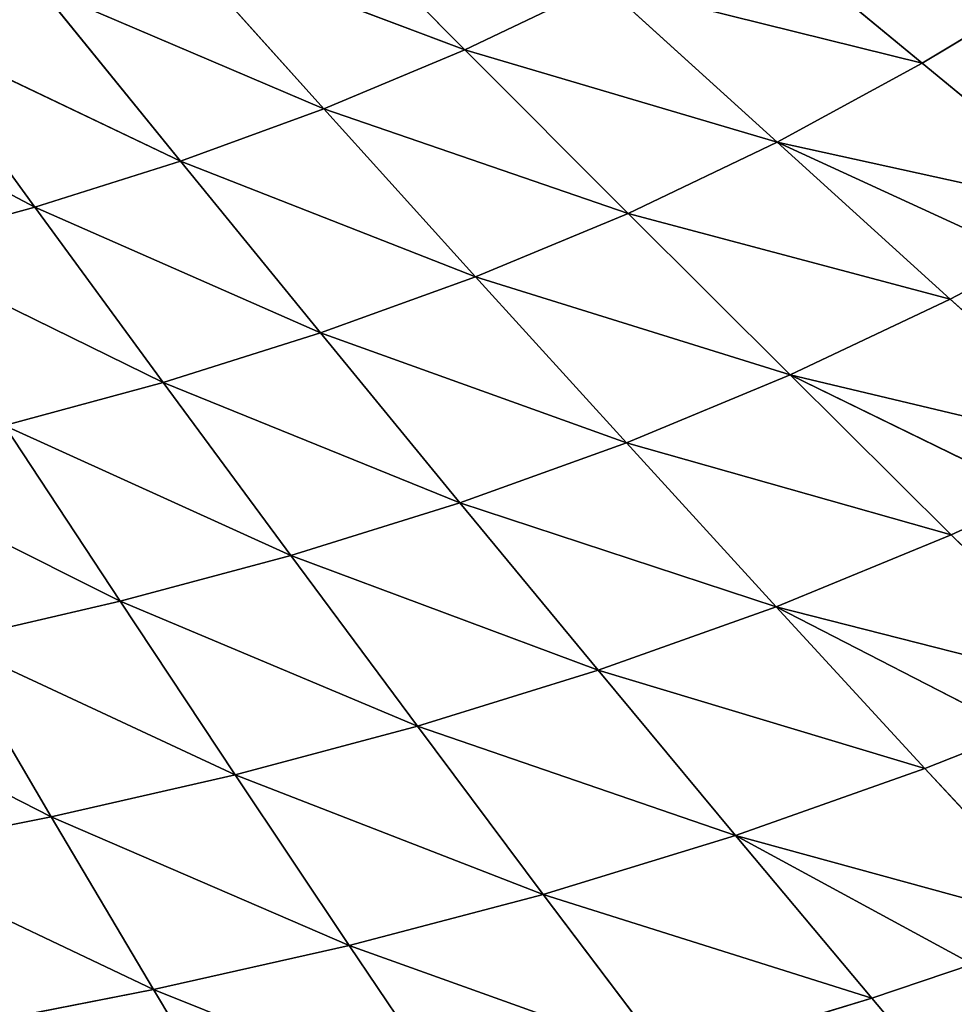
# Model space of a CAD drawing. Extents: x 0 to 605, y 0 to 400.
# Tile 750 of 1056: x 359 to 392, y 92 to 127. Entities that reach past the tile are written whole.
import ezdxf

# ---------------------------------------------------------------- set-up
doc = ezdxf.new("R2010")
doc.units = 0
doc.header["$LTSCALE"] = 25.4
doc.layers.get('0').update_dxf_attribs({"linetype": 'CONTINUOUS'})

# ---------------------------------------------------------------- blocks, each defined once
blk = doc.blocks.new('ATLANTA610_-_S_STL')
at = {"color": 0}
for p, q in [((389.337, 35.752, 307.848), (394.166, 37.609, 313.573)), ((389.337, 35.752, 307.848), (394.166, 37.609, 313.573)), ((367.291, 36.355, 313.611), (363.661, 34.631, 307.535)), ((367.291, 36.355, 313.611), (363.661, 34.631, 307.535)), ((374.7, 36.146, 311.963), (363.661, 34.631, 307.535)), ((374.7, 36.146, 311.963), (363.661, 34.631, 307.535)), ((370.652, 34.453, 305.956), (374.7, 36.146, 311.963)), ((370.652, 34.453, 305.956), (374.7, 36.146, 311.963)), ((382.057, 35.945, 310.053), (370.652, 34.453, 305.956)), ((382.057, 35.945, 310.053), (370.652, 34.453, 305.956)), ((382.057, 35.945, 310.053), (377.595, 34.282, 304.129)), ((382.057, 35.945, 310.053), (377.595, 34.282, 304.129)), ((382.057, 35.945, 310.053), (389.337, 35.752, 307.848)), ((382.057, 35.945, 310.053), (389.337, 35.752, 307.848)), ((377.595, 34.282, 304.129), (389.337, 35.752, 307.848)), ((377.595, 34.282, 304.129), (389.337, 35.752, 307.848)), ((389.337, 35.752, 307.848), (384.465, 34.118, 302.027)), ((389.337, 35.752, 307.848), (384.465, 34.118, 302.027)), ((384.465, 34.118, 302.027), (392.94, 35.659, 306.627)), ((384.465, 34.118, 302.027), (392.94, 35.659, 306.627)), ((389.337, 35.752, 307.848), (392.94, 35.659, 306.627)), ((389.337, 35.752, 307.848), (392.94, 35.659, 306.627)), ((391.24, 33.961, 299.624), (396.515, 35.569, 305.324)), ((391.24, 33.961, 299.624), (396.515, 35.569, 305.324)), ((353.417, 33.272, 302.667), (363.661, 34.631, 307.535)), ((353.417, 33.272, 302.667), (363.661, 34.631, 307.535)), ((356.655, 34.815, 308.908), (363.661, 34.631, 307.535)), ((356.655, 34.815, 308.908), (363.661, 34.631, 307.535)), ((363.661, 34.631, 307.535), (360.002, 33.117, 301.354)), ((363.661, 34.631, 307.535), (360.002, 33.117, 301.354)), ((370.652, 34.453, 305.956), (363.661, 34.631, 307.535)), ((370.652, 34.453, 305.956), (363.661, 34.631, 307.535)), ((370.652, 34.453, 305.956), (360.002, 33.117, 301.354)), ((370.652, 34.453, 305.956), (360.002, 33.117, 301.354)), ((366.572, 32.967, 299.849), (370.652, 34.453, 305.956)), ((366.572, 32.967, 299.849), (370.652, 34.453, 305.956)), ((377.595, 34.282, 304.129), (366.572, 32.967, 299.849)), ((377.595, 34.282, 304.129), (366.572, 32.967, 299.849)), ((377.595, 34.282, 304.129), (370.652, 34.453, 305.956)), ((377.595, 34.282, 304.129), (370.652, 34.453, 305.956)), ((377.595, 34.282, 304.129), (373.098, 32.822, 298.111)), ((377.595, 34.282, 304.129), (373.098, 32.822, 298.111)), ((377.595, 34.282, 304.129), (384.465, 34.118, 302.027)), ((377.595, 34.282, 304.129), (384.465, 34.118, 302.027)), ((373.098, 32.822, 298.111), (384.465, 34.118, 302.027)), ((373.098, 32.822, 298.111), (384.465, 34.118, 302.027)), ((384.465, 34.118, 302.027), (379.555, 32.683, 296.116)), ((384.465, 34.118, 302.027), (379.555, 32.683, 296.116)), ((379.555, 32.683, 296.116), (391.24, 33.961, 299.624)), ((379.555, 32.683, 296.116), (391.24, 33.961, 299.624)), ((384.465, 34.118, 302.027), (391.24, 33.961, 299.624)), ((384.465, 34.118, 302.027), (391.24, 33.961, 299.624)), ((385.922, 32.551, 293.839), (391.24, 33.961, 299.624)), ((385.922, 32.551, 293.839), (391.24, 33.961, 299.624)), ((385.922, 32.551, 293.839), (394.583, 33.886, 298.304)), ((385.922, 32.551, 293.839), (394.583, 33.886, 298.304)), ((391.24, 33.961, 299.624), (394.583, 33.886, 298.304)), ((391.24, 33.961, 299.624), (394.583, 33.886, 298.304)), ((397.894, 33.813, 296.903), (392.177, 32.426, 291.265)), ((397.894, 33.813, 296.903), (392.177, 32.426, 291.265)), ((350.154, 31.921, 296.322), (360.002, 33.117, 301.354)), ((350.154, 31.921, 296.322), (360.002, 33.117, 301.354)), ((353.417, 33.272, 302.667), (360.002, 33.117, 301.354)), ((353.417, 33.272, 302.667), (360.002, 33.117, 301.354)), ((360.002, 33.117, 301.354), (356.315, 31.791, 295.075)), ((360.002, 33.117, 301.354), (356.315, 31.791, 295.075)), ((366.572, 32.967, 299.849), (360.002, 33.117, 301.354)), ((366.572, 32.967, 299.849), (360.002, 33.117, 301.354)), ((366.572, 32.967, 299.849), (356.315, 31.791, 295.075)), ((366.572, 32.967, 299.849), (356.315, 31.791, 295.075)), ((362.462, 31.666, 293.648), (366.572, 32.967, 299.849)), ((362.462, 31.666, 293.648), (366.572, 32.967, 299.849)), ((373.098, 32.822, 298.111), (362.462, 31.666, 293.648)), ((373.098, 32.822, 298.111), (362.462, 31.666, 293.648)), ((373.098, 32.822, 298.111), (366.572, 32.967, 299.849)), ((373.098, 32.822, 298.111), (366.572, 32.967, 299.849)), ((373.098, 32.822, 298.111), (368.567, 31.545, 292.005)), ((373.098, 32.822, 298.111), (368.567, 31.545, 292.005)), ((373.098, 32.822, 298.111), (379.555, 32.683, 296.116)), ((373.098, 32.822, 298.111), (379.555, 32.683, 296.116)), ((368.567, 31.545, 292.005), (379.555, 32.683, 296.116)), ((368.567, 31.545, 292.005), (379.555, 32.683, 296.116)), ((379.555, 32.683, 296.116), (374.608, 31.429, 290.121)), ((379.555, 32.683, 296.116), (374.608, 31.429, 290.121)), ((374.608, 31.429, 290.121), (385.922, 32.551, 293.839)), ((374.608, 31.429, 290.121), (385.922, 32.551, 293.839)), ((379.555, 32.683, 296.116), (385.922, 32.551, 293.839)), ((379.555, 32.683, 296.116), (385.922, 32.551, 293.839)), ((380.566, 31.318, 287.975), (385.922, 32.551, 293.839)), ((380.566, 31.318, 287.975), (385.922, 32.551, 293.839)), ((380.566, 31.318, 287.975), (392.177, 32.426, 291.265)), ((380.566, 31.318, 287.975), (392.177, 32.426, 291.265)), ((385.922, 32.551, 293.839), (392.177, 32.426, 291.265)), ((385.922, 32.551, 293.839), (392.177, 32.426, 291.265)), ((392.177, 32.426, 291.265), (386.419, 31.214, 285.552)), ((392.177, 32.426, 291.265), (386.419, 31.214, 285.552)), ((395.255, 32.366, 289.86), (392.177, 32.426, 291.265)), ((395.255, 32.366, 289.86), (392.177, 32.426, 291.265)), ((395.255, 32.366, 289.86), (386.419, 31.214, 285.552)), ((395.255, 32.366, 289.86), (386.419, 31.214, 285.552)), ((392.144, 31.116, 282.834), (398.295, 32.309, 288.375)), ((392.144, 31.116, 282.834), (398.295, 32.309, 288.375)), ((362.462, 31.666, 293.648), (356.315, 31.791, 295.075)), ((362.462, 31.666, 293.648), (356.315, 31.791, 295.075)), ((362.462, 31.666, 293.648), (352.604, 30.634, 288.705)), ((362.462, 31.666, 293.648), (352.604, 30.634, 288.705)), ((358.325, 30.531, 287.361), (362.462, 31.666, 293.648)), ((358.325, 30.531, 287.361), (362.462, 31.666, 293.648)), ((368.567, 31.545, 292.005), (358.325, 30.531, 287.361)), ((368.567, 31.545, 292.005), (358.325, 30.531, 287.361)), ((368.567, 31.545, 292.005), (362.462, 31.666, 293.648)), ((368.567, 31.545, 292.005), (362.462, 31.666, 293.648)), ((368.567, 31.545, 292.005), (364.007, 30.431, 285.817)), ((368.567, 31.545, 292.005), (364.007, 30.431, 285.817)), ((364.007, 30.431, 285.817), (374.608, 31.429, 290.121)), ((364.007, 30.431, 285.817), (374.608, 31.429, 290.121)), ((368.567, 31.545, 292.005), (374.608, 31.429, 290.121)), ((368.567, 31.545, 292.005), (374.608, 31.429, 290.121)), ((374.608, 31.429, 290.121), (369.63, 30.335, 284.049)), ((374.608, 31.429, 290.121), (369.63, 30.335, 284.049)), ((374.608, 31.429, 290.121), (380.566, 31.318, 287.975)), ((374.608, 31.429, 290.121), (380.566, 31.318, 287.975)), ((369.63, 30.335, 284.049), (380.566, 31.318, 287.975)), ((369.63, 30.335, 284.049), (380.566, 31.318, 287.975)), ((375.175, 30.244, 282.038), (380.566, 31.318, 287.975)), ((375.175, 30.244, 282.038), (380.566, 31.318, 287.975)), ((375.175, 30.244, 282.038), (386.419, 31.214, 285.552)), ((375.175, 30.244, 282.038), (386.419, 31.214, 285.552)), ((380.566, 31.318, 287.975), (386.419, 31.214, 285.552)), ((380.566, 31.318, 287.975), (386.419, 31.214, 285.552)), ((386.419, 31.214, 285.552), (380.623, 30.158, 279.77)), ((386.419, 31.214, 285.552), (380.623, 30.158, 279.77)), ((392.144, 31.116, 282.834), (380.623, 30.158, 279.77)), ((392.144, 31.116, 282.834), (380.623, 30.158, 279.77)), ((385.952, 30.076, 277.228), (392.144, 31.116, 282.834)), ((385.952, 30.076, 277.228), (392.144, 31.116, 282.834)), ((385.952, 30.076, 277.228), (394.951, 31.069, 281.361)), ((385.952, 30.076, 277.228), (394.951, 31.069, 281.361)), ((392.144, 31.116, 282.834), (386.419, 31.214, 285.552)), ((392.144, 31.116, 282.834), (386.419, 31.214, 285.552)), ((391.141, 30, 274.401), (397.718, 31.024, 279.809)), ((391.141, 30, 274.401), (397.718, 31.024, 279.809)), ((392.144, 31.116, 282.834), (394.951, 31.069, 281.361)), ((392.144, 31.116, 282.834), (394.951, 31.069, 281.361)), ((364.007, 30.431, 285.817), (354.164, 29.543, 280.995)), ((364.007, 30.431, 285.817), (354.164, 29.543, 280.995)), ((364.007, 30.431, 285.817), (358.325, 30.531, 287.361)), ((364.007, 30.431, 285.817), (358.325, 30.531, 287.361)), ((364.007, 30.431, 285.817), (359.42, 29.461, 279.553)), ((364.007, 30.431, 285.817), (359.42, 29.461, 279.553)), ((359.42, 29.461, 279.553), (369.63, 30.335, 284.049)), ((359.42, 29.461, 279.553), (369.63, 30.335, 284.049)), ((364.007, 30.431, 285.817), (369.63, 30.335, 284.049)), ((364.007, 30.431, 285.817), (369.63, 30.335, 284.049)), ((369.63, 30.335, 284.049), (364.622, 29.383, 277.906)), ((369.63, 30.335, 284.049), (364.622, 29.383, 277.906)), ((369.63, 30.335, 284.049), (375.175, 30.244, 282.038)), ((369.63, 30.335, 284.049), (375.175, 30.244, 282.038)), ((364.622, 29.383, 277.906), (375.175, 30.244, 282.038)), ((364.622, 29.383, 277.906), (375.175, 30.244, 282.038)), ((369.753, 29.309, 276.034), (375.175, 30.244, 282.038)), ((369.753, 29.309, 276.034), (375.175, 30.244, 282.038)), ((369.753, 29.309, 276.034), (380.623, 30.158, 279.77)), ((369.753, 29.309, 276.034), (380.623, 30.158, 279.77)), ((380.623, 30.158, 279.77), (374.793, 29.238, 273.924)), ((380.623, 30.158, 279.77), (374.793, 29.238, 273.924)), ((385.952, 30.076, 277.228), (374.793, 29.238, 273.924)), ((385.952, 30.076, 277.228), (374.793, 29.238, 273.924)), ((375.175, 30.244, 282.038), (380.623, 30.158, 279.77)), ((375.175, 30.244, 282.038), (380.623, 30.158, 279.77)), ((379.724, 29.172, 271.562), (385.952, 30.076, 277.228)), ((379.724, 29.172, 271.562), (385.952, 30.076, 277.228)), ((379.724, 29.172, 271.562), (391.141, 30, 274.401)), ((379.724, 29.172, 271.562), (391.141, 30, 274.401)), ((385.952, 30.076, 277.228), (380.623, 30.158, 279.77)), ((385.952, 30.076, 277.228), (380.623, 30.158, 279.77)), ((391.141, 30, 274.401), (384.526, 29.109, 268.936)), ((391.141, 30, 274.401), (384.526, 29.109, 268.936)), ((385.952, 30.076, 277.228), (391.141, 30, 274.401)), ((385.952, 30.076, 277.228), (391.141, 30, 274.401)), ((391.141, 30, 274.401), (393.677, 29.964, 272.875)), ((391.141, 30, 274.401), (393.677, 29.964, 272.875)), ((359.42, 29.461, 279.553), (349.98, 28.687, 274.556)), ((359.42, 29.461, 279.553), (349.98, 28.687, 274.556)), ((359.42, 29.461, 279.553), (354.164, 29.543, 280.995)), ((359.42, 29.461, 279.553), (354.164, 29.543, 280.995)), ((359.42, 29.461, 279.553), (354.809, 28.621, 273.221)), ((359.42, 29.461, 279.553), (354.809, 28.621, 273.221)), ((354.809, 28.621, 273.221), (364.622, 29.383, 277.906)), ((354.809, 28.621, 273.221), (364.622, 29.383, 277.906)), ((359.42, 29.461, 279.553), (364.622, 29.383, 277.906)), ((359.42, 29.461, 279.553), (364.622, 29.383, 277.906)), ((364.622, 29.383, 277.906), (359.588, 28.558, 271.696)), ((364.622, 29.383, 277.906), (359.588, 28.558, 271.696)), ((359.588, 28.558, 271.696), (369.753, 29.309, 276.034)), ((359.588, 28.558, 271.696), (369.753, 29.309, 276.034)), ((364.301, 28.498, 269.967), (369.753, 29.309, 276.034)), ((364.301, 28.498, 269.967), (369.753, 29.309, 276.034)), ((364.301, 28.498, 269.967), (374.793, 29.238, 273.924)), ((364.301, 28.498, 269.967), (374.793, 29.238, 273.924)), ((364.622, 29.383, 277.906), (369.753, 29.309, 276.034)), ((364.622, 29.383, 277.906), (369.753, 29.309, 276.034)), ((374.793, 29.238, 273.924), (368.932, 28.441, 268.019)), ((374.793, 29.238, 273.924), (368.932, 28.441, 268.019)), ((369.753, 29.309, 276.034), (374.793, 29.238, 273.924)), ((369.753, 29.309, 276.034), (374.793, 29.238, 273.924)), ((379.724, 29.172, 271.562), (374.793, 29.238, 273.924)), ((379.724, 29.172, 271.562), (374.793, 29.238, 273.924))]:
    blk.add_line(p, q, dxfattribs=at)
mesh = blk.add_polyface(dxfattribs=at)
corners = [(382.057, 35.945, 310.053), (394.166, 37.609, 313.573), (389.337, 35.752, 307.848), (390.335, 37.72, 314.764)]
mesh.append_faces([[corners[k] for k in face] for face in [(0, 1, 2), (1, 0, 3)]], dxfattribs={"vtx0": -1, "color": 0})
mesh = blk.add_polyface(dxfattribs=at)
corners = [(394.166, 37.609, 313.573), (392.94, 35.659, 306.627), (389.337, 35.752, 307.848)]
mesh.append_faces([[corners[k] for k in face] for face in [(0, 1, 2)]], dxfattribs={"color": 0})
mesh = blk.add_polyface(dxfattribs=at)
corners = [(367.291, 36.355, 313.611), (363.661, 34.631, 307.535), (356.655, 34.815, 308.908)]
mesh.append_faces([[corners[k] for k in face] for face in [(0, 1, 2)]], dxfattribs={"color": 0})
mesh = blk.add_polyface(dxfattribs=at)
corners = [(367.291, 36.355, 313.611), (374.7, 36.146, 311.963), (363.661, 34.631, 307.535)]
mesh.append_faces([[corners[k] for k in face] for face in [(0, 1, 2)]], dxfattribs={"color": 0})
mesh = blk.add_polyface(dxfattribs=at)
corners = [(374.7, 36.146, 311.963), (370.652, 34.453, 305.956), (363.661, 34.631, 307.535)]
mesh.append_faces([[corners[k] for k in face] for face in [(0, 1, 2)]], dxfattribs={"color": 0})
mesh = blk.add_polyface(dxfattribs=at)
corners = [(374.7, 36.146, 311.963), (382.057, 35.945, 310.053), (370.652, 34.453, 305.956)]
mesh.append_faces([[corners[k] for k in face] for face in [(0, 1, 2)]], dxfattribs={"color": 0})
mesh = blk.add_polyface(dxfattribs=at)
corners = [(382.057, 35.945, 310.053), (377.595, 34.282, 304.129), (370.652, 34.453, 305.956)]
mesh.append_faces([[corners[k] for k in face] for face in [(0, 1, 2)]], dxfattribs={"color": 0})
mesh = blk.add_polyface(dxfattribs=at)
corners = [(382.057, 35.945, 310.053), (389.337, 35.752, 307.848), (377.595, 34.282, 304.129)]
mesh.append_faces([[corners[k] for k in face] for face in [(0, 1, 2)]], dxfattribs={"color": 0})
mesh = blk.add_polyface(dxfattribs=at)
corners = [(389.337, 35.752, 307.848), (384.465, 34.118, 302.027), (377.595, 34.282, 304.129)]
mesh.append_faces([[corners[k] for k in face] for face in [(0, 1, 2)]], dxfattribs={"color": 0})
mesh = blk.add_polyface(dxfattribs=at)
corners = [(389.337, 35.752, 307.848), (392.94, 35.659, 306.627), (384.465, 34.118, 302.027)]
mesh.append_faces([[corners[k] for k in face] for face in [(0, 1, 2)]], dxfattribs={"color": 0})
mesh = blk.add_polyface(dxfattribs=at)
corners = [(384.465, 34.118, 302.027), (396.515, 35.569, 305.324), (391.24, 33.961, 299.624), (392.94, 35.659, 306.627)]
mesh.append_faces([[corners[k] for k in face] for face in [(0, 1, 2), (1, 0, 3)]], dxfattribs={"vtx0": -1, "color": 0})
mesh = blk.add_polyface(dxfattribs=at)
corners = [(396.515, 35.569, 305.324), (394.583, 33.886, 298.304), (391.24, 33.961, 299.624)]
mesh.append_faces([[corners[k] for k in face] for face in [(0, 1, 2)]], dxfattribs={"color": 0})
mesh = blk.add_polyface(dxfattribs=at)
corners = [(356.655, 34.815, 308.908), (363.661, 34.631, 307.535), (353.417, 33.272, 302.667)]
mesh.append_faces([[corners[k] for k in face] for face in [(0, 1, 2)]], dxfattribs={"color": 0})
mesh = blk.add_polyface(dxfattribs=at)
corners = [(363.661, 34.631, 307.535), (360.002, 33.117, 301.354), (353.417, 33.272, 302.667)]
mesh.append_faces([[corners[k] for k in face] for face in [(0, 1, 2)]], dxfattribs={"color": 0})
mesh = blk.add_polyface(dxfattribs=at)
corners = [(363.661, 34.631, 307.535), (370.652, 34.453, 305.956), (360.002, 33.117, 301.354)]
mesh.append_faces([[corners[k] for k in face] for face in [(0, 1, 2)]], dxfattribs={"color": 0})
mesh = blk.add_polyface(dxfattribs=at)
corners = [(370.652, 34.453, 305.956), (366.572, 32.967, 299.849), (360.002, 33.117, 301.354)]
mesh.append_faces([[corners[k] for k in face] for face in [(0, 1, 2)]], dxfattribs={"color": 0})
mesh = blk.add_polyface(dxfattribs=at)
corners = [(370.652, 34.453, 305.956), (377.595, 34.282, 304.129), (366.572, 32.967, 299.849)]
mesh.append_faces([[corners[k] for k in face] for face in [(0, 1, 2)]], dxfattribs={"color": 0})
mesh = blk.add_polyface(dxfattribs=at)
corners = [(377.595, 34.282, 304.129), (373.098, 32.822, 298.111), (366.572, 32.967, 299.849)]
mesh.append_faces([[corners[k] for k in face] for face in [(0, 1, 2)]], dxfattribs={"color": 0})
mesh = blk.add_polyface(dxfattribs=at)
corners = [(377.595, 34.282, 304.129), (384.465, 34.118, 302.027), (373.098, 32.822, 298.111)]
mesh.append_faces([[corners[k] for k in face] for face in [(0, 1, 2)]], dxfattribs={"color": 0})
mesh = blk.add_polyface(dxfattribs=at)
corners = [(384.465, 34.118, 302.027), (379.555, 32.683, 296.116), (373.098, 32.822, 298.111)]
mesh.append_faces([[corners[k] for k in face] for face in [(0, 1, 2)]], dxfattribs={"color": 0})
mesh = blk.add_polyface(dxfattribs=at)
corners = [(384.465, 34.118, 302.027), (391.24, 33.961, 299.624), (379.555, 32.683, 296.116)]
mesh.append_faces([[corners[k] for k in face] for face in [(0, 1, 2)]], dxfattribs={"color": 0})
mesh = blk.add_polyface(dxfattribs=at)
corners = [(391.24, 33.961, 299.624), (385.922, 32.551, 293.839), (379.555, 32.683, 296.116)]
mesh.append_faces([[corners[k] for k in face] for face in [(0, 1, 2)]], dxfattribs={"color": 0})
mesh = blk.add_polyface(dxfattribs=at)
corners = [(391.24, 33.961, 299.624), (394.583, 33.886, 298.304), (385.922, 32.551, 293.839)]
mesh.append_faces([[corners[k] for k in face] for face in [(0, 1, 2)]], dxfattribs={"color": 0})
mesh = blk.add_polyface(dxfattribs=at)
corners = [(385.922, 32.551, 293.839), (397.894, 33.813, 296.903), (392.177, 32.426, 291.265), (394.583, 33.886, 298.304)]
mesh.append_faces([[corners[k] for k in face] for face in [(0, 1, 2), (1, 0, 3)]], dxfattribs={"vtx0": -1, "color": 0})
mesh = blk.add_polyface(dxfattribs=at)
corners = [(397.894, 33.813, 296.903), (395.255, 32.366, 289.86), (392.177, 32.426, 291.265)]
mesh.append_faces([[corners[k] for k in face] for face in [(0, 1, 2)]], dxfattribs={"color": 0})
mesh = blk.add_polyface(dxfattribs=at)
corners = [(353.417, 33.272, 302.667), (360.002, 33.117, 301.354), (350.154, 31.921, 296.322)]
mesh.append_faces([[corners[k] for k in face] for face in [(0, 1, 2)]], dxfattribs={"color": 0})
mesh = blk.add_polyface(dxfattribs=at)
corners = [(360.002, 33.117, 301.354), (356.315, 31.791, 295.075), (350.154, 31.921, 296.322)]
mesh.append_faces([[corners[k] for k in face] for face in [(0, 1, 2)]], dxfattribs={"color": 0})
mesh = blk.add_polyface(dxfattribs=at)
corners = [(360.002, 33.117, 301.354), (366.572, 32.967, 299.849), (356.315, 31.791, 295.075)]
mesh.append_faces([[corners[k] for k in face] for face in [(0, 1, 2)]], dxfattribs={"color": 0})
mesh = blk.add_polyface(dxfattribs=at)
corners = [(366.572, 32.967, 299.849), (362.462, 31.666, 293.648), (356.315, 31.791, 295.075)]
mesh.append_faces([[corners[k] for k in face] for face in [(0, 1, 2)]], dxfattribs={"color": 0})
mesh = blk.add_polyface(dxfattribs=at)
corners = [(366.572, 32.967, 299.849), (373.098, 32.822, 298.111), (362.462, 31.666, 293.648)]
mesh.append_faces([[corners[k] for k in face] for face in [(0, 1, 2)]], dxfattribs={"color": 0})
mesh = blk.add_polyface(dxfattribs=at)
corners = [(373.098, 32.822, 298.111), (368.567, 31.545, 292.005), (362.462, 31.666, 293.648)]
mesh.append_faces([[corners[k] for k in face] for face in [(0, 1, 2)]], dxfattribs={"color": 0})
mesh = blk.add_polyface(dxfattribs=at)
corners = [(373.098, 32.822, 298.111), (379.555, 32.683, 296.116), (368.567, 31.545, 292.005)]
mesh.append_faces([[corners[k] for k in face] for face in [(0, 1, 2)]], dxfattribs={"color": 0})
mesh = blk.add_polyface(dxfattribs=at)
corners = [(379.555, 32.683, 296.116), (374.608, 31.429, 290.121), (368.567, 31.545, 292.005)]
mesh.append_faces([[corners[k] for k in face] for face in [(0, 1, 2)]], dxfattribs={"color": 0})
mesh = blk.add_polyface(dxfattribs=at)
corners = [(379.555, 32.683, 296.116), (385.922, 32.551, 293.839), (374.608, 31.429, 290.121)]
mesh.append_faces([[corners[k] for k in face] for face in [(0, 1, 2)]], dxfattribs={"color": 0})
mesh = blk.add_polyface(dxfattribs=at)
corners = [(385.922, 32.551, 293.839), (380.566, 31.318, 287.975), (374.608, 31.429, 290.121)]
mesh.append_faces([[corners[k] for k in face] for face in [(0, 1, 2)]], dxfattribs={"color": 0})
mesh = blk.add_polyface(dxfattribs=at)
corners = [(385.922, 32.551, 293.839), (392.177, 32.426, 291.265), (380.566, 31.318, 287.975)]
mesh.append_faces([[corners[k] for k in face] for face in [(0, 1, 2)]], dxfattribs={"color": 0})
mesh = blk.add_polyface(dxfattribs=at)
corners = [(392.177, 32.426, 291.265), (386.419, 31.214, 285.552), (380.566, 31.318, 287.975)]
mesh.append_faces([[corners[k] for k in face] for face in [(0, 1, 2)]], dxfattribs={"color": 0})
mesh = blk.add_polyface(dxfattribs=at)
corners = [(392.177, 32.426, 291.265), (395.255, 32.366, 289.86), (386.419, 31.214, 285.552)]
mesh.append_faces([[corners[k] for k in face] for face in [(0, 1, 2)]], dxfattribs={"color": 0})
mesh = blk.add_polyface(dxfattribs=at)
corners = [(386.419, 31.214, 285.552), (398.295, 32.309, 288.375), (392.144, 31.116, 282.834), (395.255, 32.366, 289.86)]
mesh.append_faces([[corners[k] for k in face] for face in [(0, 1, 2), (1, 0, 3)]], dxfattribs={"vtx0": -1, "color": 0})
mesh = blk.add_polyface(dxfattribs=at)
corners = [(398.295, 32.309, 288.375), (394.951, 31.069, 281.361), (392.144, 31.116, 282.834)]
mesh.append_faces([[corners[k] for k in face] for face in [(0, 1, 2)]], dxfattribs={"color": 0})
mesh = blk.add_polyface(dxfattribs=at)
corners = [(356.315, 31.791, 295.075), (362.462, 31.666, 293.648), (352.604, 30.634, 288.705)]
mesh.append_faces([[corners[k] for k in face] for face in [(0, 1, 2)]], dxfattribs={"color": 0})
mesh = blk.add_polyface(dxfattribs=at)
corners = [(362.462, 31.666, 293.648), (358.325, 30.531, 287.361), (352.604, 30.634, 288.705)]
mesh.append_faces([[corners[k] for k in face] for face in [(0, 1, 2)]], dxfattribs={"color": 0})
mesh = blk.add_polyface(dxfattribs=at)
corners = [(362.462, 31.666, 293.648), (368.567, 31.545, 292.005), (358.325, 30.531, 287.361)]
mesh.append_faces([[corners[k] for k in face] for face in [(0, 1, 2)]], dxfattribs={"color": 0})
mesh = blk.add_polyface(dxfattribs=at)
corners = [(368.567, 31.545, 292.005), (364.007, 30.431, 285.817), (358.325, 30.531, 287.361)]
mesh.append_faces([[corners[k] for k in face] for face in [(0, 1, 2)]], dxfattribs={"color": 0})
mesh = blk.add_polyface(dxfattribs=at)
corners = [(368.567, 31.545, 292.005), (374.608, 31.429, 290.121), (364.007, 30.431, 285.817)]
mesh.append_faces([[corners[k] for k in face] for face in [(0, 1, 2)]], dxfattribs={"color": 0})
mesh = blk.add_polyface(dxfattribs=at)
corners = [(374.608, 31.429, 290.121), (369.63, 30.335, 284.049), (364.007, 30.431, 285.817)]
mesh.append_faces([[corners[k] for k in face] for face in [(0, 1, 2)]], dxfattribs={"color": 0})
mesh = blk.add_polyface(dxfattribs=at)
corners = [(374.608, 31.429, 290.121), (380.566, 31.318, 287.975), (369.63, 30.335, 284.049)]
mesh.append_faces([[corners[k] for k in face] for face in [(0, 1, 2)]], dxfattribs={"color": 0})
mesh = blk.add_polyface(dxfattribs=at)
corners = [(380.566, 31.318, 287.975), (375.175, 30.244, 282.038), (369.63, 30.335, 284.049)]
mesh.append_faces([[corners[k] for k in face] for face in [(0, 1, 2)]], dxfattribs={"color": 0})
mesh = blk.add_polyface(dxfattribs=at)
corners = [(380.566, 31.318, 287.975), (386.419, 31.214, 285.552), (375.175, 30.244, 282.038)]
mesh.append_faces([[corners[k] for k in face] for face in [(0, 1, 2)]], dxfattribs={"color": 0})
mesh = blk.add_polyface(dxfattribs=at)
corners = [(386.419, 31.214, 285.552), (380.623, 30.158, 279.77), (375.175, 30.244, 282.038)]
mesh.append_faces([[corners[k] for k in face] for face in [(0, 1, 2)]], dxfattribs={"color": 0})
mesh = blk.add_polyface(dxfattribs=at)
corners = [(386.419, 31.214, 285.552), (392.144, 31.116, 282.834), (380.623, 30.158, 279.77)]
mesh.append_faces([[corners[k] for k in face] for face in [(0, 1, 2)]], dxfattribs={"color": 0})
mesh = blk.add_polyface(dxfattribs=at)
corners = [(392.144, 31.116, 282.834), (385.952, 30.076, 277.228), (380.623, 30.158, 279.77)]
mesh.append_faces([[corners[k] for k in face] for face in [(0, 1, 2)]], dxfattribs={"color": 0})
mesh = blk.add_polyface(dxfattribs=at)
corners = [(392.144, 31.116, 282.834), (394.951, 31.069, 281.361), (385.952, 30.076, 277.228)]
mesh.append_faces([[corners[k] for k in face] for face in [(0, 1, 2)]], dxfattribs={"color": 0})
mesh = blk.add_polyface(dxfattribs=at)
corners = [(385.952, 30.076, 277.228), (397.718, 31.024, 279.809), (391.141, 30, 274.401), (394.951, 31.069, 281.361)]
mesh.append_faces([[corners[k] for k in face] for face in [(0, 1, 2), (1, 0, 3)]], dxfattribs={"vtx0": -1, "color": 0})
mesh = blk.add_polyface(dxfattribs=at)
corners = [(397.718, 31.024, 279.809), (393.677, 29.964, 272.875), (391.141, 30, 274.401)]
mesh.append_faces([[corners[k] for k in face] for face in [(0, 1, 2)]], dxfattribs={"color": 0})
mesh = blk.add_polyface(dxfattribs=at)
corners = [(358.325, 30.531, 287.361), (364.007, 30.431, 285.817), (354.164, 29.543, 280.995)]
mesh.append_faces([[corners[k] for k in face] for face in [(0, 1, 2)]], dxfattribs={"color": 0})
mesh = blk.add_polyface(dxfattribs=at)
corners = [(364.007, 30.431, 285.817), (359.42, 29.461, 279.553), (354.164, 29.543, 280.995)]
mesh.append_faces([[corners[k] for k in face] for face in [(0, 1, 2)]], dxfattribs={"color": 0})
mesh = blk.add_polyface(dxfattribs=at)
corners = [(364.007, 30.431, 285.817), (369.63, 30.335, 284.049), (359.42, 29.461, 279.553)]
mesh.append_faces([[corners[k] for k in face] for face in [(0, 1, 2)]], dxfattribs={"color": 0})
mesh = blk.add_polyface(dxfattribs=at)
corners = [(369.63, 30.335, 284.049), (364.622, 29.383, 277.906), (359.42, 29.461, 279.553)]
mesh.append_faces([[corners[k] for k in face] for face in [(0, 1, 2)]], dxfattribs={"color": 0})
mesh = blk.add_polyface(dxfattribs=at)
corners = [(369.63, 30.335, 284.049), (375.175, 30.244, 282.038), (364.622, 29.383, 277.906)]
mesh.append_faces([[corners[k] for k in face] for face in [(0, 1, 2)]], dxfattribs={"color": 0})
mesh = blk.add_polyface(dxfattribs=at)
corners = [(375.175, 30.244, 282.038), (369.753, 29.309, 276.034), (364.622, 29.383, 277.906)]
mesh.append_faces([[corners[k] for k in face] for face in [(0, 1, 2)]], dxfattribs={"color": 0})
mesh = blk.add_polyface(dxfattribs=at)
corners = [(375.175, 30.244, 282.038), (380.623, 30.158, 279.77), (369.753, 29.309, 276.034)]
mesh.append_faces([[corners[k] for k in face] for face in [(0, 1, 2)]], dxfattribs={"color": 0})
mesh = blk.add_polyface(dxfattribs=at)
corners = [(380.623, 30.158, 279.77), (374.793, 29.238, 273.924), (369.753, 29.309, 276.034)]
mesh.append_faces([[corners[k] for k in face] for face in [(0, 1, 2)]], dxfattribs={"color": 0})
mesh = blk.add_polyface(dxfattribs=at)
corners = [(380.623, 30.158, 279.77), (385.952, 30.076, 277.228), (374.793, 29.238, 273.924)]
mesh.append_faces([[corners[k] for k in face] for face in [(0, 1, 2)]], dxfattribs={"color": 0})
mesh = blk.add_polyface(dxfattribs=at)
corners = [(385.952, 30.076, 277.228), (379.724, 29.172, 271.562), (374.793, 29.238, 273.924)]
mesh.append_faces([[corners[k] for k in face] for face in [(0, 1, 2)]], dxfattribs={"color": 0})
mesh = blk.add_polyface(dxfattribs=at)
corners = [(385.952, 30.076, 277.228), (391.141, 30, 274.401), (379.724, 29.172, 271.562)]
mesh.append_faces([[corners[k] for k in face] for face in [(0, 1, 2)]], dxfattribs={"color": 0})
mesh = blk.add_polyface(dxfattribs=at)
corners = [(391.141, 30, 274.401), (384.526, 29.109, 268.936), (379.724, 29.172, 271.562)]
mesh.append_faces([[corners[k] for k in face] for face in [(0, 1, 2)]], dxfattribs={"color": 0})
mesh = blk.add_polyface(dxfattribs=at)
corners = [(391.141, 30, 274.401), (393.677, 29.964, 272.875), (384.526, 29.109, 268.936)]
mesh.append_faces([[corners[k] for k in face] for face in [(0, 1, 2)]], dxfattribs={"color": 0})
mesh = blk.add_polyface(dxfattribs=at)
corners = [(384.526, 29.109, 268.936), (396.169, 29.93, 271.277), (389.178, 29.052, 266.037), (393.677, 29.964, 272.875)]
mesh.append_faces([[corners[k] for k in face] for face in [(0, 1, 2), (1, 0, 3)]], dxfattribs={"vtx0": -1, "color": 0})
mesh = blk.add_polyface(dxfattribs=at)
corners = [(354.164, 29.543, 280.995), (359.42, 29.461, 279.553), (349.98, 28.687, 274.556)]
mesh.append_faces([[corners[k] for k in face] for face in [(0, 1, 2)]], dxfattribs={"color": 0})
mesh = blk.add_polyface(dxfattribs=at)
corners = [(359.42, 29.461, 279.553), (354.809, 28.621, 273.221), (349.98, 28.687, 274.556)]
mesh.append_faces([[corners[k] for k in face] for face in [(0, 1, 2)]], dxfattribs={"color": 0})
mesh = blk.add_polyface(dxfattribs=at)
corners = [(359.42, 29.461, 279.553), (364.622, 29.383, 277.906), (354.809, 28.621, 273.221)]
mesh.append_faces([[corners[k] for k in face] for face in [(0, 1, 2)]], dxfattribs={"color": 0})
mesh = blk.add_polyface(dxfattribs=at)
corners = [(364.622, 29.383, 277.906), (359.588, 28.558, 271.696), (354.809, 28.621, 273.221)]
mesh.append_faces([[corners[k] for k in face] for face in [(0, 1, 2)]], dxfattribs={"color": 0})
mesh = blk.add_polyface(dxfattribs=at)
corners = [(364.622, 29.383, 277.906), (369.753, 29.309, 276.034), (359.588, 28.558, 271.696)]
mesh.append_faces([[corners[k] for k in face] for face in [(0, 1, 2)]], dxfattribs={"color": 0})
mesh = blk.add_polyface(dxfattribs=at)
corners = [(369.753, 29.309, 276.034), (364.301, 28.498, 269.967), (359.588, 28.558, 271.696)]
mesh.append_faces([[corners[k] for k in face] for face in [(0, 1, 2)]], dxfattribs={"color": 0})
mesh = blk.add_polyface(dxfattribs=at)
corners = [(369.753, 29.309, 276.034), (374.793, 29.238, 273.924), (364.301, 28.498, 269.967)]
mesh.append_faces([[corners[k] for k in face] for face in [(0, 1, 2)]], dxfattribs={"color": 0})
mesh = blk.add_polyface(dxfattribs=at)
corners = [(374.793, 29.238, 273.924), (368.932, 28.441, 268.019), (364.301, 28.498, 269.967)]
mesh.append_faces([[corners[k] for k in face] for face in [(0, 1, 2)]], dxfattribs={"color": 0})
mesh = blk.add_polyface(dxfattribs=at)
corners = [(374.793, 29.238, 273.924), (379.724, 29.172, 271.562), (368.932, 28.441, 268.019)]
mesh.append_faces([[corners[k] for k in face] for face in [(0, 1, 2)]], dxfattribs={"color": 0})
mesh = blk.add_polyface(dxfattribs=at)
corners = [(354.809, 28.621, 273.221), (359.588, 28.558, 271.696), (350.175, 27.898, 266.824)]
mesh.append_faces([[corners[k] for k in face] for face in [(0, 1, 2)]], dxfattribs={"color": 0})

msp = doc.modelspace()

# ---------------------------------------------------------------- block references
at = {"color": 254, "extrusion": (0, -1, 5.55112e-17)}
msp.add_blockref('ATLANTA610_-_S_STL', (-0.269, -0.066, -399.883), dxfattribs=at)

doc.saveas('drawing.dxf')
